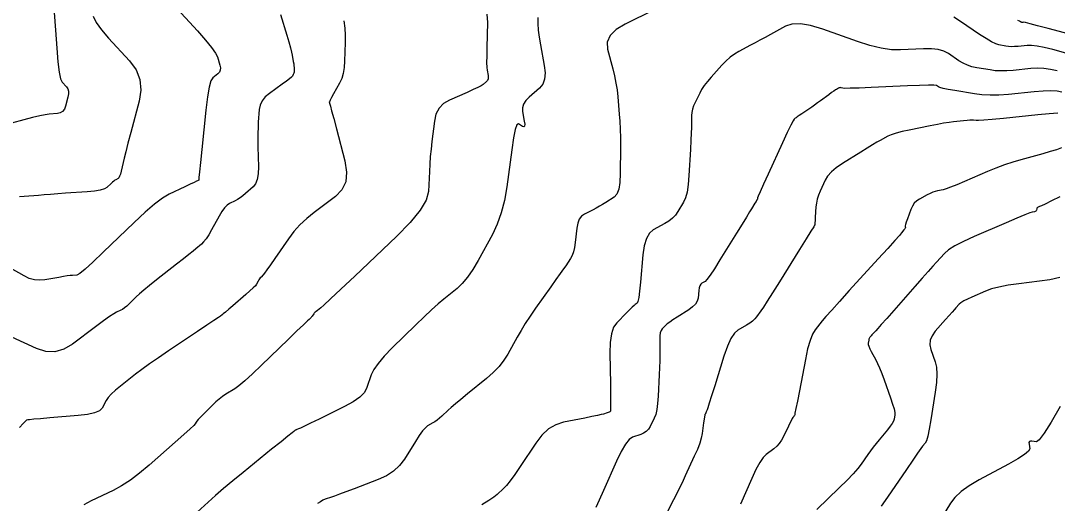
# Model space of a CAD drawing. Extents: x 2082232 to 2083549, y 592624 to 593832.
# Drawn here: x 2083088.7 to 2083189.3, y 593272.9 to 593319.7 of the extents above; entities that cross this region are included whole.
import ezdxf

# ---------------------------------------------------------------- set-up
doc = ezdxf.new("R2010")
doc.units = 0
doc.layers.add('DT_X_Contour_Major', color=7, linetype='Continuous')
doc.layers.add('DT_X_Contour_Minor', color=7, linetype='Continuous')

msp = doc.modelspace()

# ---------------------------------------------------------------- linework, layer by layer
at = {"layer": 'DT_X_Contour_Major'}
for points in [[(2083091.91, 593321), (2083092.2, 593317.06), (2083092.31, 593315.75), (2083092.43, 593314.76), (2083092.57, 593314.1), (2083092.72, 593313.77), (2083093.14, 593313.32), (2083093.27, 593313.13), (2083093.33, 593312.9), (2083093.34, 593312.63), (2083093.28, 593312.32), (2083093.04, 593311.44), (2083092.93, 593311.15), (2083092.76, 593310.93), (2083092.53, 593310.79), (2083092.26, 593310.73), (2083091.45, 593310.67), (2083091.07, 593310.62), (2083090.54, 593310.51), (2083089.85, 593310.35), (2083089.01, 593310.14), (2083086.57, 593309.49)], [(2083133.95, 593320.38), (2083134, 593319.55), (2083133.93, 593317.13), (2083133.92, 593316.31), (2083133.91, 593315.67), (2083133.93, 593315.21), (2083133.96, 593314.93), (2083134.05, 593314.43), (2083134.07, 593314.25), (2083134.05, 593314.09), (2083133.99, 593313.95), (2083133.89, 593313.84), (2083133.57, 593313.56), (2083133.39, 593313.43), (2083133.07, 593313.26), (2083132.62, 593313.05), (2083132.04, 593312.79), (2083130.32, 593312.04), (2083129.74, 593311.7), (2083129.3, 593311.24), (2083129, 593310.68), (2083128.84, 593310), (2083128.6, 593308.03), (2083128.52, 593307.29), (2083128.45, 593306.56), (2083128.4, 593305.83), (2083128.36, 593305.1), (2083128.27, 593303.16), (2083128.06, 593302.34), (2083127.47, 593301.35), (2083126.5, 593300.17), (2083125.17, 593298.82), (2083121.11, 593294.96), (2083119.76, 593293.69), (2083118.77, 593292.75), (2083118.12, 593292.15), (2083117.82, 593291.89), (2083117.49, 593291.64), (2083117.37, 593291.55), (2083117.27, 593291.46), (2083117.19, 593291.38), (2083117.13, 593291.3), (2083116.99, 593291.09), (2083116.93, 593291.02), (2083116.88, 593290.96), (2083116.84, 593290.91), (2083116.79, 593290.87), (2083116.68, 593290.77), (2083116.52, 593290.62), (2083116.13, 593290.25), (2083115.51, 593289.65), (2083114.66, 593288.82), (2083112.07, 593286.32), (2083111.18, 593285.48), (2083110.45, 593284.82), (2083109.88, 593284.34), (2083109.48, 593284.05), (2083108.61, 593283.51), (2083108.28, 593283.29), (2083107.95, 593283.04), (2083107.63, 593282.76), (2083107.3, 593282.45), (2083106.42, 593281.58), (2083106.13, 593281.28), (2083105.92, 593281.06), (2083105.78, 593280.9), (2083105.71, 593280.8), (2083105.64, 593280.64), (2083105.5, 593280.49), (2083105.13, 593280.14), (2083104.53, 593279.59), (2083103.69, 593278.85), (2083101.16, 593276.62), (2083100.23, 593275.84), (2083099.34, 593275.18), (2083098.48, 593274.63), (2083097.66, 593274.19), (2083095.52, 593273.17), (2083094.82, 593272.8)], [(2083189.34, 593310.77), (2083188.5, 593310.7), (2083187.4, 593310.6), (2083184.09, 593310.26), (2083182.99, 593310.16), (2083182.18, 593310.08), (2083181.65, 593310.05), (2083181.41, 593310.05), (2083181.15, 593310.09), (2083181.01, 593310.1), (2083180.81, 593310.09), (2083180.54, 593310.07), (2083180.2, 593310.04), (2083179.21, 593309.93), (2083178.79, 593309.88), (2083178.27, 593309.79), (2083177.66, 593309.68), (2083176.95, 593309.54), (2083174.92, 593309.13), (2083174.23, 593308.98), (2083173.65, 593308.83), (2083173.19, 593308.67), (2083172.85, 593308.53), (2083172.1, 593308.13), (2083171.78, 593307.95), (2083171.35, 593307.7), (2083170.83, 593307.38), (2083170.22, 593307), (2083168.46, 593305.89), (2083167.85, 593305.48), (2083167.37, 593305.07), (2083167.01, 593304.67), (2083166.77, 593304.27), (2083166.29, 593303.21), (2083166.12, 593302.82), (2083166, 593302.43), (2083165.92, 593302.05), (2083165.88, 593301.68), (2083165.81, 593300.69), (2083165.79, 593300.37), (2083165.78, 593300.13), (2083165.77, 593299.99), (2083165.77, 593299.94), (2083165.77, 593299.94), (2083165.77, 593299.93), (2083165.77, 593299.93), (2083165.77, 593299.93), (2083165.76, 593299.92), (2083165.75, 593299.9), (2083165.66, 593299.75), (2083165.38, 593299.31), (2083164.92, 593298.57), (2083164.28, 593297.54), (2083162.33, 593294.41), (2083161.67, 593293.35), (2083161.15, 593292.53), (2083160.77, 593291.95), (2083160.54, 593291.61), (2083160.12, 593291.02), (2083159.94, 593290.81), (2083159.72, 593290.6), (2083159.46, 593290.41), (2083159.15, 593290.22), (2083158.28, 593289.74), (2083157.96, 593289.44), (2083157.62, 593288.92), (2083157.29, 593288.18), (2083156.95, 593287.21), (2083156.05, 593284.32), (2083155.74, 593283.36), (2083155.52, 593282.66), (2083155.38, 593282.2), (2083155.31, 593282), (2083155.23, 593281.79), (2083155.2, 593281.72), (2083155.18, 593281.67), (2083155.16, 593281.63), (2083155.14, 593281.6), (2083155.1, 593281.56), (2083155.08, 593281.49), (2083155.05, 593281.33), (2083155.02, 593281.08), (2083154.97, 593280.74), (2083154.83, 593279.69), (2083154.75, 593279.26), (2083154.59, 593278.75), (2083154.37, 593278.15), (2083154.07, 593277.49), (2083153.19, 593275.6), (2083152.88, 593274.92), (2083152.58, 593274.31), (2083152.31, 593273.76), (2083152.06, 593273.28), (2083151.42, 593272.07)]]:
    msp.add_lwpolyline(points, dxfattribs=at)
at = {"layer": 'DT_X_Contour_Minor'}
for points in [[(2083103.48, 593321.32), (2083105.84, 593318.74), (2083106.62, 593317.85), (2083107.21, 593317.14), (2083107.59, 593316.59), (2083107.78, 593316.22), (2083108.02, 593315.44), (2083108.08, 593315.17), (2083108.06, 593314.94), (2083107.98, 593314.74), (2083107.83, 593314.58), (2083107.33, 593314.21), (2083107.14, 593313.91), (2083106.97, 593313.28), (2083106.81, 593312.34), (2083106.66, 593311.06), (2083106.26, 593307.24), (2083106.14, 593305.99), (2083106.04, 593305.09), (2083105.99, 593304.54), (2083105.97, 593304.35), (2083105.97, 593304.3), (2083105.97, 593304.29), (2083105.97, 593304.28), (2083105.97, 593304.27), (2083105.97, 593304.27), (2083105.96, 593304.26), (2083105.96, 593304.26), (2083105.95, 593304.25), (2083105.93, 593304.25), (2083105.91, 593304.24), (2083105.84, 593304.2), (2083105.75, 593304.16), (2083105.52, 593304.05), (2083105.15, 593303.88), (2083104.64, 593303.64), (2083103.11, 593302.91), (2083102.47, 593302.53), (2083101.69, 593301.96), (2083100.77, 593301.17), (2083099.71, 593300.18), (2083096.71, 593297.28), (2083095.7, 593296.32), (2083094.94, 593295.64), (2083094.42, 593295.22), (2083094.14, 593295.07), (2083093.71, 593295.04), (2083093.51, 593295.02), (2083093.22, 593294.98), (2083092.85, 593294.92), (2083092.38, 593294.84), (2083091.04, 593294.6), (2083090.53, 593294.56), (2083090.03, 593294.61), (2083089.53, 593294.75), (2083089.02, 593294.98), (2083087.69, 593295.73)], [(2083113.9, 593320.33), (2083114.51, 593318.35), (2083114.72, 593317.68), (2083114.87, 593317.12), (2083114.98, 593316.7), (2083115.05, 593316.4), (2083115.15, 593315.77), (2083115.19, 593315.55), (2083115.21, 593315.37), (2083115.23, 593315.21), (2083115.23, 593315.1), (2083115.22, 593314.83), (2083115.22, 593314.74), (2083115.2, 593314.66), (2083115.18, 593314.58), (2083115.15, 593314.52), (2083115.06, 593314.36), (2083114.98, 593314.27), (2083114.78, 593314.1), (2083114.48, 593313.87), (2083114.07, 593313.58), (2083112.84, 593312.69), (2083112.43, 593312.34), (2083112.12, 593311.96), (2083111.93, 593311.55), (2083111.84, 593311.11), (2083111.75, 593309.89), (2083111.73, 593309.39), (2083111.71, 593308.83), (2083111.71, 593308.2), (2083111.72, 593307.51), (2083111.77, 593305.56), (2083111.75, 593304.89), (2083111.66, 593304.34), (2083111.49, 593303.92), (2083111.25, 593303.62), (2083110.51, 593302.97), (2083110.24, 593302.75), (2083109.99, 593302.56), (2083109.75, 593302.4), (2083109.52, 593302.28), (2083108.95, 593302), (2083108.73, 593301.85), (2083108.49, 593301.6), (2083108.23, 593301.24), (2083107.96, 593300.79), (2083107.21, 593299.44), (2083106.94, 593298.98), (2083106.69, 593298.59), (2083106.45, 593298.29), (2083106.24, 593298.08), (2083105.69, 593297.6), (2083105.42, 593297.38), (2083105.02, 593297.05), (2083104.48, 593296.63), (2083103.82, 593296.11), (2083101.87, 593294.59), (2083101.2, 593294.06), (2083100.64, 593293.61), (2083100.21, 593293.24), (2083099.9, 593292.95), (2083099.23, 593292.29), (2083098.98, 593292.06), (2083098.77, 593291.88), (2083098.57, 593291.74), (2083098.4, 593291.65), (2083097.98, 593291.46), (2083097.73, 593291.32), (2083097.31, 593291.04), (2083096.73, 593290.62), (2083095.97, 593290.05), (2083093.72, 593288.37), (2083092.87, 593287.87), (2083092.01, 593287.63), (2083091.13, 593287.66), (2083090.24, 593287.94), (2083087.85, 593289.05)], [(2083095.72, 593320.19), (2083096.03, 593319.55), (2083096.53, 593318.84), (2083097.21, 593318.05), (2083099.27, 593315.84), (2083099.9, 593314.98), (2083100.27, 593314.03), (2083100.37, 593313.01), (2083100.2, 593311.92), (2083099.38, 593308.89), (2083099.1, 593307.86), (2083098.89, 593307.03), (2083098.73, 593306.4), (2083098.63, 593305.99), (2083098.45, 593305.14), (2083098.38, 593304.86), (2083098.3, 593304.65), (2083098.23, 593304.5), (2083098.15, 593304.43), (2083097.93, 593304.32), (2083097.84, 593304.27), (2083097.73, 593304.19), (2083097.6, 593304.09), (2083097.46, 593303.95), (2083097.05, 593303.56), (2083096.82, 593303.42), (2083096.42, 593303.31), (2083095.87, 593303.21), (2083095.16, 593303.15), (2083093.05, 593303), (2083092.29, 593302.94), (2083091.6, 593302.89), (2083090.98, 593302.84), (2083090.43, 593302.8), (2083089.03, 593302.69), (2083088.57, 593302.66)], [(2083138.87, 593320.04), (2083138.87, 593319.46), (2083138.92, 593318.82), (2083139, 593318.14), (2083139.13, 593317.4), (2083139.51, 593315.38), (2083139.59, 593314.68), (2083139.54, 593314.08), (2083139.36, 593313.59), (2083139.05, 593313.21), (2083138.04, 593312.32), (2083137.71, 593311.99), (2083137.5, 593311.65), (2083137.4, 593311.3), (2083137.41, 593310.94), (2083137.57, 593309.99), (2083137.61, 593309.69), (2083137.59, 593309.5), (2083137.52, 593309.43), (2083137.4, 593309.47), (2083137.01, 593309.72), (2083136.85, 593309.64), (2083136.69, 593309.19), (2083136.53, 593308.39), (2083136.35, 593307.22), (2083135.87, 593303.62), (2083135.65, 593302.31), (2083135.34, 593301.11), (2083134.95, 593300.01), (2083134.47, 593299.01), (2083133.08, 593296.48), (2083132.57, 593295.6), (2083132.06, 593294.86), (2083131.55, 593294.25), (2083131.06, 593293.78), (2083129.75, 593292.72), (2083129.21, 593292.27), (2083128.58, 593291.7), (2083127.86, 593291.03), (2083127.04, 593290.24), (2083124.75, 593288), (2083123.98, 593287.2), (2083123.39, 593286.5), (2083122.97, 593285.9), (2083122.72, 593285.39), (2083122.3, 593284.15), (2083122.05, 593283.68), (2083121.6, 593283.22), (2083120.96, 593282.77), (2083120.13, 593282.31), (2083117.65, 593281.1), (2083116.83, 593280.7), (2083116.23, 593280.41), (2083115.84, 593280.23), (2083115.67, 593280.15), (2083115.51, 593280.1), (2083115.45, 593280.07), (2083115.4, 593280.05), (2083115.35, 593280.02), (2083115.31, 593279.99), (2083115.2, 593279.91), (2083115.04, 593279.78), (2083114.62, 593279.45), (2083113.96, 593278.91), (2083113.05, 593278.17), (2083110.28, 593275.93), (2083109.29, 593275.12), (2083108.39, 593274.37), (2083107.59, 593273.68), (2083106.88, 593273.04), (2083105.11, 593271.42)], [(2083150.17, 593320.78), (2083147.37, 593319.41), (2083146.47, 593318.88), (2083145.89, 593318.29), (2083145.61, 593317.65), (2083145.65, 593316.97), (2083146.15, 593315.08), (2083146.32, 593314.38), (2083146.46, 593313.69), (2083146.57, 593313.02), (2083146.64, 593312.37), (2083146.79, 593310.66), (2083146.84, 593309.98), (2083146.88, 593309.22), (2083146.9, 593308.38), (2083146.9, 593307.47), (2083146.89, 593304.92), (2083146.85, 593304.06), (2083146.73, 593303.39), (2083146.54, 593302.91), (2083146.28, 593302.62), (2083145.47, 593302.11), (2083145.17, 593301.92), (2083144.86, 593301.74), (2083144.55, 593301.57), (2083144.24, 593301.41), (2083143.41, 593300.99), (2083143.13, 593300.79), (2083142.91, 593300.49), (2083142.76, 593300.11), (2083142.67, 593299.63), (2083142.52, 593298.23), (2083142.45, 593297.74), (2083142.35, 593297.32), (2083142.22, 593296.96), (2083142.06, 593296.67), (2083141.59, 593295.98), (2083141.37, 593295.66), (2083141.05, 593295.21), (2083140.64, 593294.63), (2083140.13, 593293.92), (2083138.66, 593291.85), (2083138.14, 593291.09), (2083137.67, 593290.37), (2083137.25, 593289.69), (2083136.88, 593289.06), (2083135.98, 593287.41), (2083135.6, 593286.8), (2083135.12, 593286.2), (2083134.56, 593285.61), (2083133.91, 593285.04), (2083132.05, 593283.54), (2083131.41, 593283.01), (2083130.89, 593282.58), (2083130.48, 593282.23), (2083130.19, 593281.97), (2083129.56, 593281.39), (2083129.33, 593281.18), (2083129.11, 593281), (2083128.9, 593280.85), (2083128.7, 593280.73), (2083128.19, 593280.44), (2083127.97, 593280.26), (2083127.7, 593279.95), (2083127.38, 593279.5), (2083127, 593278.92), (2083125.93, 593277.2), (2083125.47, 593276.59), (2083124.89, 593276.06), (2083124.19, 593275.61), (2083123.38, 593275.23), (2083121.05, 593274.35), (2083120.25, 593274.04), (2083119.62, 593273.81), (2083119.16, 593273.63), (2083118.85, 593273.53), (2083118.26, 593273.32), (2083118.03, 593273.23), (2083117.78, 593273.09), (2083117.5, 593272.92)], [(2083191.25, 593316.28), (2083188.85, 593316.93), (2083188.02, 593317.13), (2083187.33, 593317.27), (2083186.78, 593317.34), (2083186.38, 593317.34), (2083185.49, 593317.25), (2083185.16, 593317.23), (2083184.86, 593317.22), (2083184.57, 593317.24), (2083184.31, 593317.27), (2083183.63, 593317.39), (2083183.32, 593317.48), (2083182.9, 593317.69), (2083182.38, 593318), (2083181.74, 593318.41), (2083179.9, 593319.67), (2083179.26, 593320.08)], [(2083120.06, 593319.74), (2083120.14, 593319.02), (2083120.17, 593318.32), (2083120.18, 593317.63), (2083120.13, 593315.83), (2083120.09, 593315.19), (2083119.99, 593314.62), (2083119.85, 593314.12), (2083119.65, 593313.69), (2083119.06, 593312.63), (2083118.87, 593312.28), (2083118.73, 593312.04), (2083118.65, 593311.88), (2083118.63, 593311.83), (2083118.64, 593311.82), (2083118.65, 593311.81), (2083118.65, 593311.79), (2083118.66, 593311.77), (2083118.67, 593311.74), (2083118.7, 593311.64), (2083118.75, 593311.46), (2083118.87, 593311), (2083119.07, 593310.26), (2083119.34, 593309.24), (2083120.16, 593306.14), (2083120.33, 593305.05), (2083120.24, 593304.11), (2083119.87, 593303.32), (2083119.24, 593302.68), (2083117.19, 593301.15), (2083116.46, 593300.57), (2083115.79, 593299.94), (2083115.2, 593299.28), (2083114.67, 593298.59), (2083113.36, 593296.69), (2083112.93, 593296.06), (2083112.59, 593295.58), (2083112.36, 593295.26), (2083112.23, 593295.1), (2083112.03, 593294.88), (2083111.95, 593294.8), (2083111.88, 593294.7), (2083111.81, 593294.6), (2083111.75, 593294.49), (2083111.58, 593294.19), (2083111.47, 593294.04), (2083111.25, 593293.82), (2083110.94, 593293.53), (2083110.53, 593293.17), (2083109.29, 593292.1), (2083108.88, 593291.75), (2083108.56, 593291.48), (2083108.35, 593291.3), (2083108.24, 593291.21), (2083108.07, 593291.08), (2083107.89, 593290.95), (2083107.45, 593290.66), (2083106.77, 593290.2), (2083105.85, 593289.58), (2083103.05, 593287.72), (2083102.06, 593287.05), (2083101.2, 593286.45), (2083100.46, 593285.92), (2083099.85, 593285.45), (2083098.38, 593284.3), (2083097.88, 593283.89), (2083097.48, 593283.52), (2083097.18, 593283.19), (2083096.99, 593282.89), (2083096.6, 593282.16), (2083096.34, 593281.9), (2083095.87, 593281.7), (2083095.17, 593281.54), (2083094.26, 593281.44), (2083091.52, 593281.21), (2083090.62, 593281.14), (2083089.96, 593281.08), (2083089.55, 593281.04), (2083089.38, 593281.02), (2083089.27, 593281), (2083089.17, 593280.91), (2083088.94, 593280.68), (2083088.59, 593280.3)], [(2083189.3, 593314.87), (2083188.64, 593315.02), (2083188, 593315.1), (2083187.35, 593315.13), (2083186.72, 593315.1), (2083185.02, 593314.92), (2083184.4, 593314.88), (2083183.82, 593314.87), (2083183.28, 593314.89), (2083182.78, 593314.96), (2083181.48, 593315.18), (2083181.01, 593315.28), (2083180.57, 593315.43), (2083180.15, 593315.62), (2083179.75, 593315.86), (2083178.73, 593316.56), (2083178.29, 593316.78), (2083177.74, 593316.93), (2083177.08, 593317), (2083176.31, 593317), (2083174.09, 593316.9), (2083173.21, 593316.92), (2083172.21, 593317.07), (2083171.11, 593317.33), (2083169.9, 593317.72), (2083166.53, 593318.91), (2083165.36, 593319.26), (2083164.37, 593319.43), (2083163.55, 593319.41), (2083162.92, 593319.2), (2083161.47, 593318.4), (2083160.94, 593318.11), (2083160.44, 593317.84), (2083159.97, 593317.58), (2083159.52, 593317.35), (2083158.38, 593316.74), (2083157.96, 593316.49), (2083157.54, 593316.19), (2083157.14, 593315.83), (2083156.74, 593315.42), (2083155.7, 593314.27), (2083155.34, 593313.85), (2083155.03, 593313.45), (2083154.78, 593313.07), (2083154.59, 593312.72), (2083154.14, 593311.82), (2083154, 593311.49), (2083153.89, 593311.17), (2083153.83, 593310.85), (2083153.81, 593310.55), (2083153.8, 593309.76), (2083153.79, 593309.39), (2083153.77, 593308.84), (2083153.74, 593308.14), (2083153.69, 593307.26), (2083153.55, 593304.72), (2083153.48, 593303.84), (2083153.37, 593303.12), (2083153.22, 593302.55), (2083153.03, 593302.13), (2083152.47, 593301.22), (2083152.23, 593300.89), (2083151.94, 593300.59), (2083151.6, 593300.31), (2083151.21, 593300.07), (2083150.09, 593299.45), (2083149.71, 593299.13), (2083149.42, 593298.62), (2083149.2, 593297.91), (2083149.07, 593297.02), (2083148.84, 593294.39), (2083148.76, 593293.52), (2083148.67, 593292.89), (2083148.6, 593292.49), (2083148.52, 593292.33), (2083148.33, 593292.21), (2083148.22, 593292.12), (2083148.05, 593291.96), (2083147.8, 593291.72), (2083147.48, 593291.4), (2083146.54, 593290.45), (2083146.24, 593290), (2083146.03, 593289.36), (2083145.9, 593288.52), (2083145.87, 593287.5), (2083145.92, 593284.5), (2083145.93, 593283.52), (2083145.94, 593282.8), (2083145.95, 593282.34), (2083145.95, 593282.16), (2083145.94, 593282.02), (2083145.94, 593281.98), (2083145.93, 593281.94), (2083145.93, 593281.91), (2083145.92, 593281.88), (2083145.89, 593281.83), (2083145.87, 593281.81), (2083145.81, 593281.78), (2083145.72, 593281.74), (2083145.61, 593281.7), (2083145.25, 593281.59), (2083145.04, 593281.53), (2083144.67, 593281.45), (2083144.14, 593281.34), (2083143.44, 593281.2), (2083141.37, 593280.79), (2083140.62, 593280.55), (2083139.93, 593280.14), (2083139.28, 593279.55), (2083138.69, 593278.78), (2083137.17, 593276.5), (2083136.64, 593275.73), (2083136.2, 593275.11), (2083135.84, 593274.65), (2083135.56, 593274.36), (2083134.94, 593273.78), (2083134.62, 593273.52), (2083134.12, 593273.19), (2083133.44, 593272.77)], [(2083191.46, 593318.16), (2083188.4, 593318.98), (2083187.39, 593319.25), (2083186.66, 593319.44), (2083186.21, 593319.56), (2083186.04, 593319.59), (2083185.95, 593319.58), (2083185.92, 593319.58), (2083185.89, 593319.58), (2083185.87, 593319.58), (2083185.84, 593319.59), (2083185.78, 593319.6), (2083185.73, 593319.62), (2083185.63, 593319.68), (2083185.48, 593319.77)], [(2083189.74, 593312.82), (2083189.27, 593312.9), (2083188.67, 593312.94), (2083187.93, 593312.92), (2083187.06, 593312.85), (2083184.55, 593312.59), (2083183.64, 593312.53), (2083182.79, 593312.51), (2083181.99, 593312.55), (2083181.25, 593312.64), (2083179.34, 593312.97), (2083178.7, 593313.08), (2083178.23, 593313.17), (2083177.91, 593313.25), (2083177.76, 593313.31), (2083177.56, 593313.44), (2083177.33, 593313.48), (2083176.79, 593313.49), (2083175.93, 593313.47), (2083174.76, 593313.43), (2083171.23, 593313.26), (2083170.06, 593313.21), (2083169.21, 593313.18), (2083168.68, 593313.17), (2083168.47, 593313.18), (2083168.32, 593313.23), (2083168.26, 593313.25), (2083168.2, 593313.24), (2083168.14, 593313.22), (2083168.06, 593313.19), (2083167.87, 593313.08), (2083167.77, 593313.02), (2083167.61, 593312.91), (2083167.39, 593312.76), (2083167.13, 593312.56), (2083166.33, 593311.97), (2083166.04, 593311.76), (2083165.75, 593311.55), (2083165.47, 593311.36), (2083165.2, 593311.17), (2083164.49, 593310.69), (2083164.25, 593310.53), (2083164.06, 593310.4), (2083163.94, 593310.32), (2083163.87, 593310.27), (2083163.75, 593310.2), (2083163.65, 593310.04), (2083163.43, 593309.6), (2083163.09, 593308.88), (2083162.63, 593307.88), (2083161.25, 593304.86), (2083160.79, 593303.87), (2083160.47, 593303.15), (2083160.27, 593302.71), (2083160.21, 593302.55), (2083160.2, 593302.48), (2083160.19, 593302.44), (2083160.14, 593302.35), (2083160.06, 593302.21), (2083159.95, 593302.03), (2083159.61, 593301.49), (2083159.42, 593301.19), (2083159.12, 593300.69), (2083158.7, 593300.01), (2083158.16, 593299.13), (2083156.56, 593296.54), (2083156.02, 593295.68), (2083155.6, 593295.05), (2083155.3, 593294.64), (2083155.12, 593294.46), (2083154.8, 593294.28), (2083154.69, 593294.19), (2083154.61, 593294.04), (2083154.54, 593293.84), (2083154.51, 593293.58), (2083154.44, 593292.82), (2083154.36, 593292.54), (2083154.19, 593292.26), (2083153.91, 593291.98), (2083153.53, 593291.71), (2083152.39, 593290.98), (2083152, 593290.73), (2083151.68, 593290.51), (2083151.44, 593290.33), (2083151.28, 593290.18), (2083150.95, 593289.84), (2083150.84, 593289.68), (2083150.76, 593289.45), (2083150.72, 593289.16), (2083150.71, 593288.79), (2083150.72, 593287.72), (2083150.73, 593287.28), (2083150.71, 593286.74), (2083150.69, 593286.11), (2083150.66, 593285.38), (2083150.56, 593283.32), (2083150.5, 593282.61), (2083150.42, 593282.02), (2083150.32, 593281.54), (2083150.18, 593281.19), (2083149.78, 593280.39), (2083149.61, 593280.12), (2083149.4, 593279.9), (2083149.15, 593279.73), (2083148.87, 593279.6), (2083148.07, 593279.34), (2083147.75, 593279.12), (2083147.38, 593278.66), (2083146.97, 593277.95), (2083146.52, 593277.01), (2083145.26, 593274.17), (2083144.83, 593273.23), (2083144.52, 593272.53)], [(2083189.7, 593307.4), (2083189.22, 593307.23), (2083188.62, 593307.04), (2083187.89, 593306.84), (2083185.77, 593306.25), (2083184.97, 593306.02), (2083184.16, 593305.75), (2083183.34, 593305.44), (2083182.52, 593305.1), (2083180.29, 593304.15), (2083179.54, 593303.83), (2083178.94, 593303.59), (2083178.5, 593303.43), (2083178.22, 593303.35), (2083177.67, 593303.24), (2083177.45, 593303.18), (2083177.22, 593303.1), (2083176.96, 593302.99), (2083176.68, 593302.85), (2083175.92, 593302.44), (2083175.65, 593302.26), (2083175.42, 593302.04), (2083175.23, 593301.76), (2083175.09, 593301.44), (2083174.75, 593300.51), (2083174.64, 593300.2), (2083174.56, 593299.97), (2083174.52, 593299.83), (2083174.52, 593299.76), (2083174.56, 593299.7), (2083174.56, 593299.67), (2083174.54, 593299.61), (2083174.49, 593299.54), (2083174.42, 593299.44), (2083174.19, 593299.15), (2083173.98, 593298.92), (2083173.54, 593298.42), (2083172.85, 593297.66), (2083171.92, 593296.64), (2083169.11, 593293.57), (2083168.16, 593292.52), (2083167.41, 593291.68), (2083166.85, 593291.05), (2083166.49, 593290.62), (2083165.8, 593289.77), (2083165.55, 593289.35), (2083165.3, 593288.72), (2083165.07, 593287.9), (2083164.85, 593286.87), (2083164.27, 593283.85), (2083164.07, 593282.85), (2083163.93, 593282.14), (2083163.84, 593281.69), (2083163.81, 593281.52), (2083163.78, 593281.44), (2083163.76, 593281.41), (2083163.74, 593281.38), (2083163.72, 593281.35), (2083163.7, 593281.32), (2083163.63, 593281.24), (2083163.58, 593281.17), (2083163.5, 593281.01), (2083163.38, 593280.76), (2083163.21, 593280.42), (2083162.73, 593279.42), (2083162.54, 593279.06), (2083162.32, 593278.74), (2083162.07, 593278.47), (2083161.8, 593278.23), (2083161.05, 593277.67), (2083160.75, 593277.36), (2083160.42, 593276.88), (2083160.05, 593276.21), (2083159.66, 593275.35), (2083158.56, 593272.84)], [(2083189.53, 593302.66), (2083188.72, 593302.26), (2083188.13, 593301.96), (2083187.75, 593301.78), (2083187.58, 593301.71), (2083187.43, 593301.65), (2083187.38, 593301.63), (2083187.34, 593301.59), (2083187.31, 593301.55), (2083187.3, 593301.5), (2083187.27, 593301.35), (2083187.26, 593301.3), (2083187.22, 593301.26), (2083187.16, 593301.23), (2083187.08, 593301.21), (2083186.85, 593301.18), (2083186.63, 593301.11), (2083186.14, 593300.91), (2083185.38, 593300.59), (2083184.34, 593300.15), (2083181.24, 593298.81), (2083180.18, 593298.33), (2083179.35, 593297.89), (2083178.73, 593297.51), (2083178.34, 593297.17), (2083177.57, 593296.33), (2083177.23, 593295.94), (2083176.76, 593295.42), (2083176.17, 593294.76), (2083175.47, 593293.96), (2083173.42, 593291.64), (2083172.74, 593290.86), (2083172.22, 593290.28), (2083171.87, 593289.88), (2083171.68, 593289.67), (2083171.4, 593289.37), (2083171.31, 593289.26), (2083171.23, 593289.18), (2083171.18, 593289.12), (2083171.15, 593289.08), (2083171.09, 593289.01), (2083171.07, 593288.97), (2083171.04, 593288.91), (2083171.02, 593288.84), (2083171, 593288.74), (2083170.95, 593288.47), (2083170.95, 593288.34), (2083171, 593288.16), (2083171.1, 593287.93), (2083171.24, 593287.65), (2083171.69, 593286.84), (2083171.86, 593286.5), (2083172.05, 593286.06), (2083172.26, 593285.53), (2083172.49, 593284.91), (2083173.12, 593283.15), (2083173.32, 593282.55), (2083173.46, 593282.08), (2083173.53, 593281.73), (2083173.53, 593281.51), (2083173.47, 593281.1), (2083173.41, 593280.91), (2083173.28, 593280.68), (2083173.08, 593280.4), (2083172.81, 593280.06), (2083172.01, 593279.1), (2083171.71, 593278.74), (2083171.43, 593278.38), (2083171.16, 593278.02), (2083170.91, 593277.67), (2083170.26, 593276.72), (2083169.95, 593276.31), (2083169.49, 593275.8), (2083168.89, 593275.17), (2083168.14, 593274.43), (2083165.97, 593272.33)], [(2083189.56, 593294.82), (2083188.57, 593294.61), (2083185.57, 593294.23), (2083184.53, 593294.08), (2083183.64, 593293.91), (2083182.91, 593293.72), (2083182.34, 593293.52), (2083181.02, 593292.94), (2083180.57, 593292.74), (2083180.22, 593292.56), (2083179.95, 593292.39), (2083179.79, 593292.25), (2083179.46, 593291.89), (2083179.31, 593291.72), (2083179.09, 593291.48), (2083178.81, 593291.16), (2083178.46, 593290.77), (2083177.45, 593289.62), (2083177.14, 593289.19), (2083176.97, 593288.75), (2083176.93, 593288.31), (2083177.02, 593287.86), (2083177.45, 593286.65), (2083177.57, 593286.13), (2083177.61, 593285.46), (2083177.57, 593284.66), (2083177.45, 593283.72), (2083177.01, 593281.03), (2083176.86, 593280.13), (2083176.72, 593279.45), (2083176.6, 593279), (2083176.49, 593278.77), (2083176.23, 593278.46), (2083176.06, 593278.24), (2083175.74, 593277.79), (2083175.27, 593277.11), (2083174.65, 593276.22), (2083172.81, 593273.54), (2083172.19, 593272.64)], [(2083189.59, 593282.32), (2083188.71, 593280.8), (2083188.03, 593279.73), (2083187.55, 593279.09), (2083187.28, 593278.89), (2083186.84, 593278.96), (2083186.7, 593278.97), (2083186.6, 593278.92), (2083186.55, 593278.82), (2083186.56, 593278.67), (2083186.62, 593278.22), (2083186.51, 593278), (2083186.13, 593277.67), (2083185.48, 593277.25), (2083184.56, 593276.73), (2083181.73, 593275.21), (2083180.76, 593274.64), (2083179.97, 593274.07), (2083179.36, 593273.51), (2083178.93, 593272.95), (2083178.03, 593271.46)]]:
    msp.add_lwpolyline(points, dxfattribs=at)

doc.saveas('drawing.dxf')
